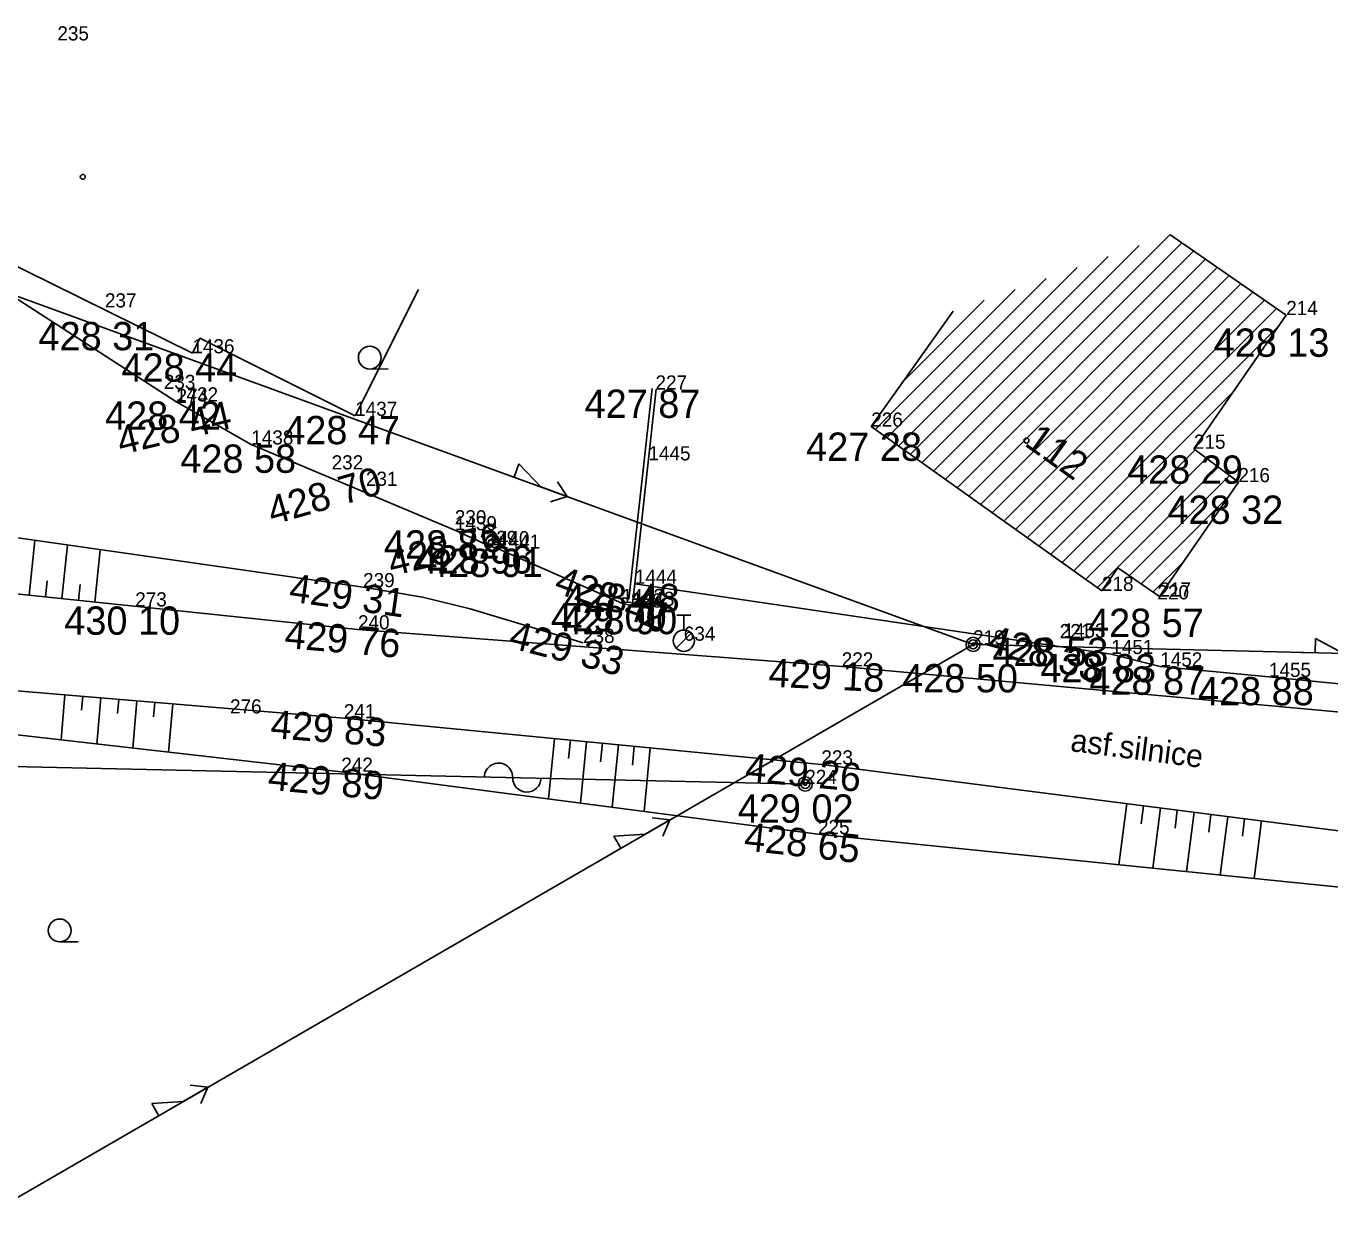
# Model space of a CAD drawing. Extents: x -559180 to -551373, y -1076947 to -1072071.
# Drawn here: x -554248.05 to -554201.99, y -1073845.08 to -1073802.95 of the extents above; entities that cross this region are included whole.
import ezdxf

# ---------------------------------------------------------------- set-up
doc = ezdxf.new("R2010")
doc.units = 0
for name, color, linetype in [('12_PLOTY', 7, 'Continuous'), ('14_BUDOVY', 7, 'Continuous'), ('17_KOMUNIKACE', 7, 'Continuous'), ('1_VODA_ZN', 7, 'Continuous'), ('20_EL_ZN', 7, 'Continuous'), ('26_SRAFY', 7, 'Continuous'), ('27_HRANA_PATA', 7, 'Continuous'), ('30_SDEL_ZN', 7, 'Continuous'), ('31_SDELOVACI', 7, 'Continuous'), ('32', 7, 'Continuous'), ('3_BODY', 7, 'Continuous'), ('45_ZN_KULTURY', 7, 'Continuous'), ('47_ZN_STAV_OBJ$', 7, 'Continuous'), ('52_POPIS_UCELOVY', 7, 'Continuous'), ('54_C_POPISNA', 7, 'Continuous'), ('6_VYSKY', 7, 'Continuous'), ('NNnadzemní', 7, 'Continuous')]:
    doc.layers.add(name, color=color, linetype=linetype)

# ---------------------------------------------------------------- blocks, each defined once
blk = doc.blocks.new('POINT_DISPLAY')
blk.add_line((0, 0), (0, 0))
blk = doc.blocks.new('SLB')
at = {"layer": '20_EL_ZN'}
for radius in [0.25, 0.158, 0.05]:
    blk.add_circle((0, 0), radius, dxfattribs=at)
blk = doc.blocks.new('SLDP')
at = {"layer": '20_EL_ZN'}
for radius in [0.25, 0.158, 0.05]:
    blk.add_circle((0, 0), radius, dxfattribs=at)
blk = doc.blocks.new('BZ')
at = {"layer": '47_ZN_STAV_OBJ$'}
blk.add_circle((0, 0), 0.0875, dxfattribs=at)
blk = doc.blocks.new('ZAHRAD')
at = {"layer": '45_ZN_KULTURY'}
blk.add_line((0, 0), (0.65, 0.003), dxfattribs=at)
blk.add_circle((0, 0.403), 0.403, dxfattribs=at)
blk = doc.blocks.new('HYP')
at = {"layer": '1_VODA_ZN'}
for p, q in [((-0.25, 0.9), (0.25, 0.9)), ((0, 0.375), (0, 0.9)), ((-0.265, -0.265), (0.265, 0.265))]:
    blk.add_line(p, q, dxfattribs=at)
blk.add_circle((0, 0), 0.375, dxfattribs=at)
blk = doc.blocks.new('ELNN')
at = {"layer": '20_EL_ZN'}
for p, q in [((0.5, 0), (0.5, 0.5)), ((0.5, 0.5), (1.5, 0)), ((0, 0), (0.5, 0)), ((1.5, 0), (2.5, 0))]:
    blk.add_line(p, q, dxfattribs=at)
blk.add_lwpolyline([(2, 0.375), (2.5, 0), (2, -0.375)], dxfattribs=at)
blk = doc.blocks.new('SDEN')
at = {"layer": '30_SDEL_ZN'}
for centre, start, end in [((0.5, 0), 359.9999, 179.9999), ((1.5, 0), 179.9999, 359.9999)]:
    blk.add_arc(centre, 0.5, start, end, dxfattribs=at)

msp = doc.modelspace()

# ---------------------------------------------------------------- linework, layer by layer
at = {"layer": '12_PLOTY'}
for p, q in [((-554242.75, -1073816.21), (-554263.16, -1073803.05)), ((-554225.932, -1073815.755), (-554226.75, -1073823.189)), ((-554226.54, -1073822.65), (-554225.783, -1073815.771)), ((-554240.09, -1073817.73), (-554242.75, -1073816.21)), ((-554242.73, -1073816.26), (-554242.663, -1073816.135)), ((-554232.9, -1073820.76), (-554240.09, -1073817.73)), ((-554232.9, -1073820.76), (-554231.75, -1073821.29)), ((-554231.75, -1073821.29), (-554231.689, -1073821.099)), ((-554231.75, -1073821.29), (-554231.37, -1073821.41)), ((-554231.689, -1073821.099), (-554231.309, -1073821.219)), ((-554231.309, -1073821.219), (-554231.37, -1073821.41)), ((-554231.37, -1073821.41), (-554227, -1073823.33)), ((-554226.63, -1073823.43), (-554226.54, -1073822.65)), ((-554209.71, -1073825.13), (-554226.54, -1073822.65)), ((-554227, -1073823.33), (-554226.947, -1073823.136)), ((-554227, -1073823.33), (-554226.63, -1073823.43)), ((-554226.947, -1073823.136), (-554226.75, -1073823.189)), ((-554209.71, -1073825.13), (-554207.98, -1073825.57)), ((-554204.14, -1073825.94), (-554207.98, -1073825.57)), ((-554204.14, -1073825.94), (-554198.53, -1073826.5)), ((-554252.04, -1073827.57), (-554236.91, -1073829.29)), ((-554236.91, -1073829.29), (-554220.07, -1073831.49)), ((-554220.07, -1073831.49), (-554198.05, -1073833.73))]:
    msp.add_line(p, q, dxfattribs=at)
at = {"layer": '14_BUDOVY'}
for p, q in [((-554250.37, -1073810.45), (-554242.17, -1073814.51)), ((-554207.644, -1073810.318), (-554203.53, -1073813.16)), ((-554234.18, -1073812.25), (-554236.42, -1073816.72)), ((-554215.291, -1073813.026), (-554218.19, -1073817.1)), ((-554203.53, -1073813.16), (-554206.79, -1073817.88)), ((-554241.904, -1073813.972), (-554242.17, -1073814.51)), ((-554241.904, -1073813.972), (-554236.42, -1073816.72)), ((-554210.04, -1073822.9), (-554218.19, -1073817.1)), ((-554206.79, -1073817.88), (-554205.22, -1073819.06)), ((-554205.22, -1073819.06), (-554208.01, -1073823.1)), ((-554209.478, -1073822.086), (-554210.04, -1073822.9)), ((-554209.478, -1073822.086), (-554208.01, -1073823.1))]:
    msp.add_line(p, q, dxfattribs=at)
at = {"layer": '17_KOMUNIKACE'}
for p, q in [((-554236.32, -1073824.26), (-554257.8, -1073822.03)), ((-554219.23, -1073825.57), (-554236.32, -1073824.26)), ((-554236.82, -1073827.4), (-554257.46, -1073825.66)), ((-554219.95, -1073829.03), (-554236.82, -1073827.4)), ((-554189.28, -1073832.96), (-554219.95, -1073829.03))]:
    msp.add_line(p, q, dxfattribs=at)
msp.add_lwpolyline([(-554191.04, -1073827.96), (-554192.098, -1073827.99), (-554193.116, -1073827.964), (-554219.23, -1073825.57)], dxfattribs=at)
at = {"layer": '26_SRAFY'}
for p, q in [((-554247.738, -1073821.117), (-554247.939, -1073823.054)), ((-554246.58, -1073821.282), (-554246.776, -1073823.174)), ((-554245.422, -1073821.447), (-554245.614, -1073823.295)), ((-554247.298, -1073822.54), (-554247.358, -1073823.114)), ((-554246.137, -1073822.674), (-554246.195, -1073823.235)), ((-554246.81, -1073828.165), (-554246.676, -1073826.569)), ((-554246.082, -1073827.107), (-554246.041, -1073826.623)), ((-554245.544, -1073828.309), (-554245.406, -1073826.676)), ((-554244.813, -1073827.225), (-554244.771, -1073826.73)), ((-554244.277, -1073828.453), (-554244.136, -1073826.783)), ((-554243.544, -1073827.343), (-554243.501, -1073826.837)), ((-554243.01, -1073828.597), (-554242.866, -1073826.89)), ((-554229.585, -1073830.247), (-554229.38, -1073828.119)), ((-554228.878, -1073828.818), (-554228.815, -1073828.173)), ((-554228.461, -1073830.394), (-554228.251, -1073828.228)), ((-554227.75, -1073828.938), (-554227.687, -1073828.282)), ((-554227.336, -1073830.541), (-554227.123, -1073828.337)), ((-554226.623, -1073829.058), (-554226.559, -1073828.391)), ((-554226.211, -1073830.688), (-554225.994, -1073828.446)), ((-554209.437, -1073832.572), (-554209.16, -1073830.413)), ((-554208.648, -1073831.132), (-554208.566, -1073830.489)), ((-554208.244, -1073832.693), (-554207.971, -1073830.565)), ((-554207.458, -1073831.275), (-554207.377, -1073830.641)), ((-554207.051, -1073832.814), (-554206.782, -1073830.717)), ((-554206.268, -1073831.418), (-554206.188, -1073830.793)), ((-554205.858, -1073832.936), (-554205.593, -1073830.87)), ((-554205.078, -1073831.561), (-554204.999, -1073830.946)), ((-554204.665, -1073833.057), (-554204.404, -1073831.022))]:
    msp.add_line(p, q, dxfattribs=at)
at = {"layer": '27_HRANA_PATA'}
msp.add_line((-554236.14, -1073822.77), (-554257.96, -1073819.66), dxfattribs=at)
msp.add_lwpolyline([(-554228.37, -1073824.74), (-554232.356, -1073823.528), (-554234.038, -1073823.124), (-554236.14, -1073822.77)], dxfattribs=at)
at = {"layer": '31_SDELOVACI'}
msp.add_line((-554220.52, -1073829.72), (-554264.61, -1073828.75), dxfattribs=at)
at = {"layer": '32'}
for p, q in [((-554215.985, -1073818.669), (-554207.638, -1073810.322)), ((-554216.398, -1073818.375), (-554208.722, -1073810.7)), ((-554215.572, -1073818.963), (-554207.219, -1073810.611)), ((-554215.158, -1073819.257), (-554206.801, -1073810.9)), ((-554216.811, -1073818.081), (-554209.817, -1073811.088)), ((-554214.745, -1073819.551), (-554206.383, -1073811.189)), ((-554217.224, -1073817.787), (-554210.912, -1073811.475)), ((-554214.332, -1073819.845), (-554205.965, -1073811.478)), ((-554213.919, -1073820.139), (-554205.547, -1073811.767)), ((-554218.05, -1073817.199), (-554213.101, -1073812.251)), ((-554217.637, -1073817.493), (-554212.007, -1073811.863)), ((-554213.506, -1073820.433), (-554205.128, -1073812.056)), ((-554217.036, -1073815.478), (-554214.196, -1073812.638)), ((-554213.093, -1073820.727), (-554204.71, -1073812.345)), ((-554212.68, -1073821.021), (-554204.292, -1073812.634)), ((-554212.267, -1073821.315), (-554203.874, -1073812.923)), ((-554211.854, -1073821.609), (-554203.811, -1073813.567)), ((-554211.44, -1073821.903), (-554205.39, -1073815.853)), ((-554211.027, -1073822.197), (-554206.744, -1073817.914)), ((-554210.614, -1073822.491), (-554206.341, -1073818.218)), ((-554210.201, -1073822.785), (-554205.937, -1073818.521)), ((-554209.074, -1073822.365), (-554205.533, -1073818.825)), ((-554208.656, -1073822.654), (-554205.574, -1073819.572)), ((-554208.237, -1073822.943), (-554207.152, -1073821.857))]:
    msp.add_line(p, q, dxfattribs=at)
at = {"layer": 'NNnadzemní'}
for p, q in [((-554214.59, -1073824.79), (-554270.01, -1073804.61)), ((-554214.59, -1073824.79), (-554249.66, -1073845.08)), ((-554189.19, -1073825.41), (-554214.59, -1073824.79))]:
    msp.add_line(p, q, dxfattribs=at)

# ---------------------------------------------------------------- block references
at = {"layer": '1_VODA_ZN'}
for name, p in [('POINT_DISPLAY', (-554246.94, -1073803.46)), ('POINT_DISPLAY', (-554245.26, -1073812.89)), ('POINT_DISPLAY', (-554203.53, -1073813.16)), ('POINT_DISPLAY', (-554242.17, -1073814.51)), ('POINT_DISPLAY', (-554243.18, -1073815.77)), ('POINT_DISPLAY', (-554225.81, -1073815.79)), ('POINT_DISPLAY', (-554242.75, -1073816.21)), ('POINT_DISPLAY', (-554242.73, -1073816.26)), ('POINT_DISPLAY', (-554236.42, -1073816.72)), ('POINT_DISPLAY', (-554218.19, -1073817.1)), ('POINT_DISPLAY', (-554240.09, -1073817.73)), ('POINT_DISPLAY', (-554206.79, -1073817.88)), ('POINT_DISPLAY', (-554237.25, -1073818.61)), ('POINT_DISPLAY', (-554226.06, -1073818.29)), ('POINT_DISPLAY', (-554236.04, -1073819.19)), ('POINT_DISPLAY', (-554205.22, -1073819.06)), ('POINT_DISPLAY', (-554232.9, -1073820.55)), ('POINT_DISPLAY', (-554232.9, -1073820.76)), ('POINT_DISPLAY', (-554231.81, -1073821.28)), ('POINT_DISPLAY', (-554231.75, -1073821.29)), ('POINT_DISPLAY', (-554231.37, -1073821.41)), ('POINT_DISPLAY', (-554236.14, -1073822.77)), ('POINT_DISPLAY', (-554226.54, -1073822.65)), ('POINT_DISPLAY', (-554227, -1073823.33)), ('POINT_DISPLAY', (-554210.04, -1073822.9)), ('POINT_DISPLAY', (-554208.08, -1073823.2)), ('POINT_DISPLAY', (-554208.01, -1073823.1)), ('POINT_DISPLAY', (-554244.19, -1073823.45)), ('POINT_DISPLAY', (-554226.68, -1073823.49)), ('POINT_DISPLAY', (-554226.63, -1073823.43)), ('HYP', (-554224.81, -1073824.66)), ('POINT_DISPLAY', (-554236.32, -1073824.26)), ('POINT_DISPLAY', (-554224.81, -1073824.66)), ('POINT_DISPLAY', (-554211.53, -1073824.57)), ('POINT_DISPLAY', (-554211.4, -1073824.55)), ('POINT_DISPLAY', (-554228.37, -1073824.74)), ('POINT_DISPLAY', (-554214.59, -1073824.79)), ('POINT_DISPLAY', (-554209.71, -1073825.13)), ('POINT_DISPLAY', (-554219.23, -1073825.57)), ('POINT_DISPLAY', (-554207.98, -1073825.57)), ('POINT_DISPLAY', (-554204.14, -1073825.94)), ('POINT_DISPLAY', (-554240.84, -1073827.23)), ('POINT_DISPLAY', (-554236.82, -1073827.4)), ('POINT_DISPLAY', (-554236.91, -1073829.29)), ('POINT_DISPLAY', (-554219.95, -1073829.03)), ('POINT_DISPLAY', (-554220.52, -1073829.72)), ('POINT_DISPLAY', (-554220.07, -1073831.49))]:
    msp.add_blockref(name, p, dxfattribs=at)
at = {"layer": '20_EL_ZN'}
for p, xscale, yscale, rotation in [((-554231.276, -1073818.714), 1.0000001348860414, 1.0000001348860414, -20.007907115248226), ((-554203.009, -1073825.073), 0.9999997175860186, 0.9999997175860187, -1.3981958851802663), ((-554227.469, -1073832.241), 0.9999994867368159, 0.999999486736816, 30.05178788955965), ((-554243.79, -1073841.684), 0.9999994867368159, 0.999999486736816, 30.05178788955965)]:
    msp.add_blockref('ELNN', p, dxfattribs=dict(at, xscale=xscale, yscale=yscale, rotation=rotation))
for name, p in [('SLB', (-554214.59, -1073824.79)), ('SLDP', (-554220.52, -1073829.72))]:
    msp.add_blockref(name, p, dxfattribs=at)
at = {"layer": '30_SDEL_ZN', "xscale": 0.9999997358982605, "yscale": 0.9999997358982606, "rotation": -1.2602206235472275}
msp.add_blockref('SDEN', (-554231.854, -1073829.471), dxfattribs=at)
at = {"layer": '32'}
for p in [(-554246.94, -1073803.46), (-554215.291, -1073813.026)]:
    msp.add_blockref('POINT_DISPLAY', p, dxfattribs=at)
at = {"layer": '45_ZN_KULTURY'}
for p in [(-554235.902, -1073815.066), (-554246.857, -1073835.296)]:
    msp.add_blockref('ZAHRAD', p, dxfattribs=at)
at = {"layer": '47_ZN_STAV_OBJ$'}
for p in [(-554246.041, -1073808.277), (-554212.707, -1073817.592)]:
    msp.add_blockref('BZ', p, dxfattribs=at)

# ---------------------------------------------------------------- texts
at = {"layer": '3_BODY'}
for s, p in [('235', (-554246.94, -1073803.46)), ('237', (-554245.26, -1073812.89)), ('214', (-554203.53, -1073813.16)), ('1436', (-554242.17, -1073814.51)), ('233', (-554243.18, -1073815.77)), ('227', (-554225.81, -1073815.79)), ('1432', (-554242.75, -1073816.21)), ('274', (-554242.73, -1073816.26)), ('1437', (-554236.42, -1073816.72)), ('226', (-554218.19, -1073817.1)), ('1438', (-554240.09, -1073817.73)), ('1445', (-554226.06, -1073818.29)), ('215', (-554206.79, -1073817.88)), ('232', (-554237.25, -1073818.61)), ('231', (-554236.04, -1073819.19)), ('216', (-554205.22, -1073819.06)), ('230', (-554232.9, -1073820.55)), ('1439', (-554232.9, -1073820.76)), ('229', (-554231.81, -1073821.28)), ('1440', (-554231.75, -1073821.29)), ('1441', (-554231.37, -1073821.41)), ('239', (-554236.14, -1073822.77)), ('1444', (-554226.54, -1073822.65)), ('218', (-554210.04, -1073822.9)), ('1442', (-554227, -1073823.33)), ('220', (-554208.08, -1073823.2)), ('217', (-554208.01, -1073823.1)), ('273', (-554244.19, -1073823.45)), ('228', (-554226.68, -1073823.49)), ('1443', (-554226.63, -1073823.43)), ('240', (-554236.32, -1073824.26)), ('238', (-554228.37, -1073824.74)), ('634', (-554224.81, -1073824.66)), ('221', (-554211.53, -1073824.57)), ('1453', (-554211.4, -1073824.55)), ('219', (-554214.59, -1073824.79)), ('1451', (-554209.71, -1073825.13)), ('222', (-554219.23, -1073825.57)), ('1452', (-554207.98, -1073825.57)), ('1455', (-554204.14, -1073825.94)), ('276', (-554240.84, -1073827.23)), ('241', (-554236.82, -1073827.4)), ('242', (-554236.91, -1073829.29)), ('223', (-554219.95, -1073829.03)), ('224', (-554220.52, -1073829.72)), ('225', (-554220.07, -1073831.49))]:
    msp.add_text(s, height=0.5, dxfattribs=at).set_placement(p)
at = {"layer": '52_POPIS_UCELOVY'}
msp.add_text('asf.silnice', height=0.8, rotation=352.698, dxfattribs=at).set_placement((-554211.178, -1073828.556))
at = {"layer": '54_C_POPISNA'}
msp.add_text('112', height=1, rotation=324.5622, dxfattribs=at).set_placement((-554212.819, -1073817.742))
at = {"layer": '6_VYSKY'}
for s, p in [('428 31', (-554247.607, -1073814.401)), ('428 13', (-554206.094, -1073814.633)), ('428 44', (-554244.675, -1073815.51)), ('428 44', (-554244.675, -1073815.51)), ('427 87', (-554228.315, -1073816.79)), ('428 42', (-554245.255, -1073817.21)), ('428 42', (-554245.255, -1073817.21)), ('428 47', (-554238.925, -1073817.72)), ('428 47', (-554238.925, -1073817.72)), ('427 28', (-554220.488, -1073818.307)), ('428 58', (-554242.595, -1073818.73)), ('428 58', (-554242.595, -1073818.73)), ('428 29', (-554209.147, -1073819.117)), ('428 32', (-554207.725, -1073820.533)), ('428 82', (-554235.405, -1073821.76)), ('428 82', (-554235.405, -1073821.76)), ('428 96', (-554234.255, -1073822.29)), ('428 96', (-554234.255, -1073822.29)), ('428 91', (-554233.875, -1073822.41)), ('428 91', (-554233.875, -1073822.41)), ('428 48', (-554229.045, -1073823.65)), ('428 48', (-554229.045, -1073823.65)), ('429 00', (-554229.505, -1073824.33)), ('429 00', (-554229.505, -1073824.33)), ('430 10', (-554246.695, -1073824.45)), ('428 90', (-554229.135, -1073824.43)), ('428 90', (-554229.135, -1073824.43)), ('428 57', (-554210.53, -1073824.529)), ('428 53', (-554213.905, -1073825.55)), ('428 53', (-554213.905, -1073825.55)), ('428 83', (-554212.215, -1073826.13)), ('428 83', (-554212.215, -1073826.13)), ('428 50', (-554217.095, -1073826.485)), ('428 87', (-554210.485, -1073826.57)), ('428 87', (-554210.485, -1073826.57)), ('428 88', (-554206.645, -1073826.94)), ('428 88', (-554206.645, -1073826.94)), ('429 02', (-554222.904, -1073831.088))]:
    msp.add_text(s, height=1, dxfattribs=at).set_placement(p)
for s, rotation, p in [('428 44', 13.6444, (-554244.695, -1073818.104)), ('428 70', 15.962, (-554239.345, -1073820.577)), ('428 76', 13.3205, (-554235.129, -1073822.385)), ('429 31', 351.9971, (-554238.788, -1073823.268)), ('428 42', 339.8045, (-554229.444, -1073822.922)), ('429 76', 355.0412, (-554238.939, -1073824.912)), ('429 33', 345.5866, (-554231.042, -1073824.896)), ('428 33', 344.4328, (-554214.154, -1073825.051)), ('429 18', 357.2238, (-554221.831, -1073826.278)), ('429 83', 355.663, (-554239.434, -1073828.096)), ('429 26', 354.7, (-554222.666, -1073829.621)), ('429 89', 354.8929, (-554239.529, -1073829.924)), ('428 65', 353.5827, (-554222.711, -1073832.059))]:
    msp.add_text(s, height=1, rotation=rotation, dxfattribs=at).set_placement(p)

doc.saveas('drawing.dxf')
